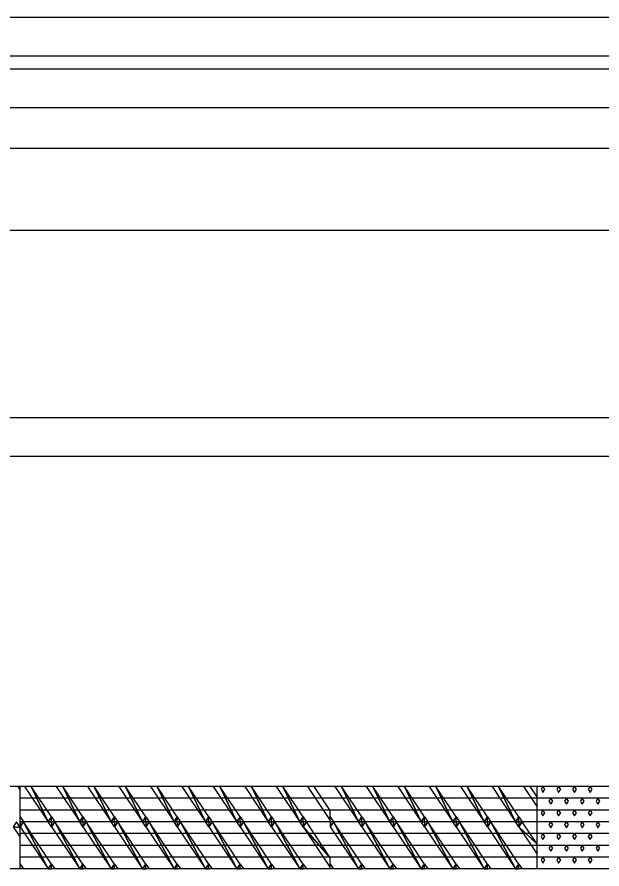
# Model space of a CAD drawing. Extents: x 1313964 to 1316843, y 2087046 to 2096619.
# Drawn here: x 1314391.57 to 1314414.19, y 2089130.72 to 2089163.7 of the extents above; entities that cross this region are included whole.
import ezdxf

# ---------------------------------------------------------------- set-up
doc = ezdxf.new("R2010")
doc.units = 0
for name, color, linetype in [('B-Gen-Dimension', 7, 'Continuous'), ('B-Gen-Hidden', 7, 'Continuous'), ('B-Sub-Contour', 7, 'Continuous')]:
    doc.layers.add(name, color=color, linetype=linetype)

msp = doc.modelspace()

# ---------------------------------------------------------------- linework, layer by layer
at = {"layer": 'B-Gen-Dimension'}
msp.add_lwpolyline([(1314367.27, 2089155.436), (1314367.27, 2089158.629), (1314467.269, 2089158.629), (1314467.269, 2089155.436)], close=True, dxfattribs=at)
at = {"layer": 'B-Gen-Hidden'}
for p, q in [((1314360.032, 2089163.699), (1314428.032, 2089163.699)), ((1314360.032, 2089162.199), (1314428.032, 2089162.199)), ((1314360.032, 2089161.699), (1314428.032, 2089161.699)), ((1314360.032, 2089160.199), (1314428.032, 2089160.199)), ((1314360.032, 2089148.199), (1314428.032, 2089148.199)), ((1314360.032, 2089146.699), (1314428.032, 2089146.699))]:
    msp.add_line(p, q, dxfattribs=at)
at = {"layer": 'B-Sub-Contour'}
for points in [[(1314403.686, 2089133.914), (1314358.687, 2089133.914)], [(1314391.686, 2089130.721), (1314391.686, 2089133.914)], [(1314448.686, 2089133.914), (1314403.686, 2089133.914)], [(1314411.686, 2089130.721), (1314411.686, 2089133.914)], [(1314403.686, 2089133.457), (1314391.686, 2089133.457)], [(1314411.686, 2089133.457), (1314403.686, 2089133.457)], [(1314436.686, 2089133.457), (1314411.686, 2089133.457)], [(1314403.686, 2089133.001), (1314391.686, 2089133.001)], [(1314411.686, 2089133.001), (1314403.686, 2089133.001)], [(1314436.686, 2089133.001), (1314411.686, 2089133.001)], [(1314403.686, 2089132.545), (1314391.686, 2089132.545)], [(1314411.686, 2089132.545), (1314403.686, 2089132.545)], [(1314436.686, 2089132.545), (1314411.686, 2089132.545)], [(1314403.686, 2089132.089), (1314391.686, 2089132.089)], [(1314411.686, 2089132.089), (1314403.686, 2089132.089)], [(1314436.686, 2089132.089), (1314411.686, 2089132.089)], [(1314403.686, 2089131.633), (1314391.686, 2089131.633)], [(1314411.686, 2089131.633), (1314403.686, 2089131.633)], [(1314436.686, 2089131.633), (1314411.686, 2089131.633)], [(1314403.686, 2089131.177), (1314391.686, 2089131.177)], [(1314411.686, 2089131.177), (1314403.686, 2089131.177)], [(1314436.686, 2089131.177), (1314411.686, 2089131.177)], [(1314403.686, 2089130.721), (1314358.687, 2089130.721)], [(1314448.686, 2089130.721), (1314403.686, 2089130.721)]]:
    msp.add_lwpolyline(points, dxfattribs=at)
for points in [[(1314391.686, 2089133.773), (1314391.686, 2089133.914), (1314391.593, 2089133.914), (1314391.686, 2089133.773)], [(1314392.775, 2089132.545), (1314392.118, 2089133.914), (1314391.862, 2089133.914), (1314392.775, 2089132.545)], [(1314392.775, 2089132.545), (1314392.903, 2089132.737), (1314392.118, 2089133.914), (1314392.775, 2089132.545)], [(1314393.991, 2089132.545), (1314393.334, 2089133.914), (1314393.079, 2089133.914), (1314393.991, 2089132.545)], [(1314393.991, 2089132.545), (1314394.119, 2089132.737), (1314393.334, 2089133.914), (1314393.991, 2089132.545)], [(1314395.207, 2089132.545), (1314394.551, 2089133.914), (1314394.295, 2089133.914), (1314395.207, 2089132.545)], [(1314395.207, 2089132.545), (1314395.335, 2089132.737), (1314394.551, 2089133.914), (1314395.207, 2089132.545)], [(1314396.424, 2089132.545), (1314395.767, 2089133.914), (1314395.511, 2089133.914), (1314396.424, 2089132.545)], [(1314396.424, 2089132.545), (1314396.551, 2089132.737), (1314395.767, 2089133.914), (1314396.424, 2089132.545)], [(1314397.64, 2089132.545), (1314396.983, 2089133.914), (1314396.728, 2089133.914), (1314397.64, 2089132.545)], [(1314397.64, 2089132.545), (1314397.768, 2089132.737), (1314396.983, 2089133.914), (1314397.64, 2089132.545)], [(1314398.856, 2089132.545), (1314398.199, 2089133.914), (1314397.944, 2089133.914), (1314398.856, 2089132.545)], [(1314398.856, 2089132.545), (1314398.984, 2089132.737), (1314398.199, 2089133.914), (1314398.856, 2089132.545)], [(1314400.072, 2089132.545), (1314399.416, 2089133.914), (1314399.16, 2089133.914), (1314400.072, 2089132.545)], [(1314400.072, 2089132.545), (1314400.2, 2089132.737), (1314399.416, 2089133.914), (1314400.072, 2089132.545)], [(1314401.288, 2089132.545), (1314400.632, 2089133.914), (1314400.376, 2089133.914), (1314401.288, 2089132.545)], [(1314401.288, 2089132.545), (1314401.416, 2089132.737), (1314400.632, 2089133.914), (1314401.288, 2089132.545)], [(1314402.505, 2089132.545), (1314401.848, 2089133.914), (1314401.593, 2089133.914), (1314402.505, 2089132.545)], [(1314402.505, 2089132.545), (1314402.632, 2089132.737), (1314401.848, 2089133.914), (1314402.505, 2089132.545)], [(1314403.064, 2089133.914), (1314402.809, 2089133.914), (1314403.686, 2089132.597), (1314403.686, 2089132.98)], [(1314404.775, 2089132.545), (1314404.118, 2089133.914), (1314403.862, 2089133.914), (1314404.775, 2089132.545)], [(1314404.775, 2089132.545), (1314404.903, 2089132.737), (1314404.118, 2089133.914), (1314404.775, 2089132.545)], [(1314405.991, 2089132.545), (1314405.334, 2089133.914), (1314405.079, 2089133.914), (1314405.991, 2089132.545)], [(1314405.991, 2089132.545), (1314406.119, 2089132.737), (1314405.334, 2089133.914), (1314405.991, 2089132.545)], [(1314407.207, 2089132.545), (1314406.551, 2089133.914), (1314406.295, 2089133.914), (1314407.207, 2089132.545)], [(1314407.207, 2089132.545), (1314407.335, 2089132.737), (1314406.551, 2089133.914), (1314407.207, 2089132.545)], [(1314408.424, 2089132.545), (1314407.767, 2089133.914), (1314407.511, 2089133.914), (1314408.424, 2089132.545)], [(1314408.424, 2089132.545), (1314408.551, 2089132.737), (1314407.767, 2089133.914), (1314408.424, 2089132.545)], [(1314409.64, 2089132.545), (1314408.983, 2089133.914), (1314408.728, 2089133.914), (1314409.64, 2089132.545)], [(1314409.64, 2089132.545), (1314409.768, 2089132.737), (1314408.983, 2089133.914), (1314409.64, 2089132.545)], [(1314410.856, 2089132.545), (1314410.199, 2089133.914), (1314409.944, 2089133.914), (1314410.856, 2089132.545)], [(1314410.856, 2089132.545), (1314410.984, 2089132.737), (1314410.199, 2089133.914), (1314410.856, 2089132.545)], [(1314411.415, 2089133.914), (1314411.16, 2089133.914), (1314411.686, 2089133.124), (1314411.686, 2089133.507)], [(1314411.911, 2089133.914), (1314411.838, 2089133.804), (1314411.911, 2089133.685), (1314411.99, 2089133.804)], [(1314412.52, 2089133.914), (1314412.447, 2089133.804), (1314412.52, 2089133.685), (1314412.599, 2089133.804)], [(1314413.128, 2089133.914), (1314413.055, 2089133.804), (1314413.128, 2089133.685), (1314413.207, 2089133.804)], [(1314413.736, 2089133.914), (1314413.663, 2089133.804), (1314413.736, 2089133.685), (1314413.815, 2089133.804)], [(1314412.215, 2089133.457), (1314412.143, 2089133.348), (1314412.215, 2089133.229), (1314412.295, 2089133.348)], [(1314412.824, 2089133.457), (1314412.751, 2089133.348), (1314412.824, 2089133.229), (1314412.903, 2089133.348)], [(1314413.432, 2089133.457), (1314413.359, 2089133.348), (1314413.432, 2089133.229), (1314413.511, 2089133.348)], [(1314414.04, 2089133.457), (1314413.967, 2089133.348), (1314414.04, 2089133.229), (1314414.119, 2089133.348)], [(1314411.911, 2089133.001), (1314411.838, 2089132.892), (1314411.911, 2089132.773), (1314411.99, 2089132.892)], [(1314412.52, 2089133.001), (1314412.447, 2089132.892), (1314412.52, 2089132.773), (1314412.599, 2089132.892)], [(1314413.128, 2089133.001), (1314413.055, 2089132.892), (1314413.128, 2089132.773), (1314413.207, 2089132.892)], [(1314413.736, 2089133.001), (1314413.663, 2089132.892), (1314413.736, 2089132.773), (1314413.815, 2089132.892)], [(1314391.814, 2089132.545), (1314391.686, 2089132.545), (1314391.686, 2089132.737), (1314391.814, 2089132.545)], [(1314392.775, 2089132.545), (1314392.903, 2089132.545), (1314392.903, 2089132.737), (1314392.775, 2089132.545)], [(1314393.03, 2089132.545), (1314392.903, 2089132.545), (1314392.903, 2089132.737), (1314393.03, 2089132.545)], [(1314393.991, 2089132.545), (1314394.119, 2089132.545), (1314394.119, 2089132.737), (1314393.991, 2089132.545)], [(1314394.247, 2089132.545), (1314394.119, 2089132.545), (1314394.119, 2089132.737), (1314394.247, 2089132.545)], [(1314395.207, 2089132.545), (1314395.335, 2089132.545), (1314395.335, 2089132.737), (1314395.207, 2089132.545)], [(1314395.463, 2089132.545), (1314395.335, 2089132.545), (1314395.335, 2089132.737), (1314395.463, 2089132.545)], [(1314396.424, 2089132.545), (1314396.551, 2089132.545), (1314396.551, 2089132.737), (1314396.424, 2089132.545)], [(1314396.679, 2089132.545), (1314396.551, 2089132.545), (1314396.551, 2089132.737), (1314396.679, 2089132.545)], [(1314397.64, 2089132.545), (1314397.768, 2089132.545), (1314397.768, 2089132.737), (1314397.64, 2089132.545)], [(1314397.895, 2089132.545), (1314397.768, 2089132.545), (1314397.768, 2089132.737), (1314397.895, 2089132.545)], [(1314398.856, 2089132.545), (1314398.984, 2089132.545), (1314398.984, 2089132.737), (1314398.856, 2089132.545)], [(1314399.111, 2089132.545), (1314398.984, 2089132.545), (1314398.984, 2089132.737), (1314399.111, 2089132.545)], [(1314400.072, 2089132.545), (1314400.2, 2089132.545), (1314400.2, 2089132.737), (1314400.072, 2089132.545)], [(1314400.328, 2089132.545), (1314400.2, 2089132.545), (1314400.2, 2089132.737), (1314400.328, 2089132.545)], [(1314401.288, 2089132.545), (1314401.416, 2089132.545), (1314401.416, 2089132.737), (1314401.288, 2089132.545)], [(1314401.544, 2089132.545), (1314401.416, 2089132.545), (1314401.416, 2089132.737), (1314401.544, 2089132.545)], [(1314402.505, 2089132.545), (1314402.632, 2089132.545), (1314402.632, 2089132.737), (1314402.505, 2089132.545)], [(1314402.76, 2089132.545), (1314402.632, 2089132.545), (1314402.632, 2089132.737), (1314402.76, 2089132.545)], [(1314403.814, 2089132.545), (1314403.686, 2089132.545), (1314403.686, 2089132.737), (1314403.814, 2089132.545)], [(1314404.775, 2089132.545), (1314404.903, 2089132.545), (1314404.903, 2089132.737), (1314404.775, 2089132.545)], [(1314405.03, 2089132.545), (1314404.903, 2089132.545), (1314404.903, 2089132.737), (1314405.03, 2089132.545)], [(1314405.991, 2089132.545), (1314406.119, 2089132.545), (1314406.119, 2089132.737), (1314405.991, 2089132.545)], [(1314406.247, 2089132.545), (1314406.119, 2089132.545), (1314406.119, 2089132.737), (1314406.247, 2089132.545)], [(1314407.207, 2089132.545), (1314407.335, 2089132.545), (1314407.335, 2089132.737), (1314407.207, 2089132.545)], [(1314407.463, 2089132.545), (1314407.335, 2089132.545), (1314407.335, 2089132.737), (1314407.463, 2089132.545)], [(1314408.424, 2089132.545), (1314408.551, 2089132.545), (1314408.551, 2089132.737), (1314408.424, 2089132.545)], [(1314408.679, 2089132.545), (1314408.551, 2089132.545), (1314408.551, 2089132.737), (1314408.679, 2089132.545)], [(1314409.64, 2089132.545), (1314409.768, 2089132.545), (1314409.768, 2089132.737), (1314409.64, 2089132.545)], [(1314409.895, 2089132.545), (1314409.768, 2089132.545), (1314409.768, 2089132.737), (1314409.895, 2089132.545)], [(1314410.856, 2089132.545), (1314410.984, 2089132.545), (1314410.984, 2089132.737), (1314410.856, 2089132.545)], [(1314411.111, 2089132.545), (1314410.984, 2089132.545), (1314410.984, 2089132.737), (1314411.111, 2089132.545)], [(1314391.416, 2089132.354), (1314391.686, 2089132.331), (1314391.544, 2089132.545), (1314391.416, 2089132.354)], [(1314391.416, 2089132.354), (1314391.686, 2089131.949), (1314391.686, 2089132.331), (1314391.416, 2089132.354)], [(1314391.814, 2089132.545), (1314391.686, 2089132.545), (1314391.686, 2089132.354), (1314391.814, 2089132.545)], [(1314392.775, 2089130.721), (1314391.814, 2089132.545), (1314391.686, 2089132.354), (1314392.775, 2089130.721)], [(1314392.775, 2089130.721), (1314392.903, 2089130.913), (1314391.814, 2089132.545), (1314392.775, 2089130.721)], [(1314392.903, 2089132.545), (1314392.903, 2089132.354), (1314392.775, 2089132.545), (1314392.903, 2089132.545)], [(1314393.03, 2089132.545), (1314392.903, 2089132.545), (1314392.903, 2089132.354), (1314393.03, 2089132.545)], [(1314393.991, 2089130.721), (1314393.03, 2089132.545), (1314392.903, 2089132.354), (1314393.991, 2089130.721)], [(1314393.991, 2089130.721), (1314394.119, 2089130.913), (1314393.03, 2089132.545), (1314393.991, 2089130.721)], [(1314394.119, 2089132.545), (1314394.119, 2089132.354), (1314393.991, 2089132.545), (1314394.119, 2089132.545)], [(1314394.247, 2089132.545), (1314394.119, 2089132.545), (1314394.119, 2089132.354), (1314394.247, 2089132.545)], [(1314395.207, 2089130.721), (1314394.247, 2089132.545), (1314394.119, 2089132.354), (1314395.207, 2089130.721)], [(1314395.207, 2089130.721), (1314395.335, 2089130.913), (1314394.247, 2089132.545), (1314395.207, 2089130.721)], [(1314395.335, 2089132.545), (1314395.335, 2089132.354), (1314395.207, 2089132.545), (1314395.335, 2089132.545)], [(1314395.463, 2089132.545), (1314395.335, 2089132.545), (1314395.335, 2089132.354), (1314395.463, 2089132.545)], [(1314396.424, 2089130.721), (1314395.463, 2089132.545), (1314395.335, 2089132.354), (1314396.424, 2089130.721)], [(1314396.424, 2089130.721), (1314396.551, 2089130.913), (1314395.463, 2089132.545), (1314396.424, 2089130.721)], [(1314396.551, 2089132.545), (1314396.551, 2089132.354), (1314396.424, 2089132.545), (1314396.551, 2089132.545)], [(1314396.679, 2089132.545), (1314396.551, 2089132.545), (1314396.551, 2089132.354), (1314396.679, 2089132.545)], [(1314397.64, 2089130.721), (1314396.679, 2089132.545), (1314396.551, 2089132.354), (1314397.64, 2089130.721)], [(1314397.64, 2089130.721), (1314397.768, 2089130.913), (1314396.679, 2089132.545), (1314397.64, 2089130.721)], [(1314397.768, 2089132.545), (1314397.768, 2089132.354), (1314397.64, 2089132.545), (1314397.768, 2089132.545)], [(1314397.895, 2089132.545), (1314397.768, 2089132.545), (1314397.768, 2089132.354), (1314397.895, 2089132.545)], [(1314398.856, 2089130.721), (1314397.895, 2089132.545), (1314397.768, 2089132.354), (1314398.856, 2089130.721)], [(1314398.856, 2089130.721), (1314398.984, 2089130.913), (1314397.895, 2089132.545), (1314398.856, 2089130.721)], [(1314398.984, 2089132.545), (1314398.984, 2089132.354), (1314398.856, 2089132.545), (1314398.984, 2089132.545)], [(1314399.111, 2089132.545), (1314398.984, 2089132.545), (1314398.984, 2089132.354), (1314399.111, 2089132.545)], [(1314400.072, 2089130.721), (1314399.111, 2089132.545), (1314398.984, 2089132.354), (1314400.072, 2089130.721)], [(1314400.072, 2089130.721), (1314400.2, 2089130.913), (1314399.111, 2089132.545), (1314400.072, 2089130.721)], [(1314400.2, 2089132.545), (1314400.2, 2089132.354), (1314400.072, 2089132.545), (1314400.2, 2089132.545)], [(1314400.328, 2089132.545), (1314400.2, 2089132.545), (1314400.2, 2089132.354), (1314400.328, 2089132.545)], [(1314401.288, 2089130.721), (1314400.328, 2089132.545), (1314400.2, 2089132.354), (1314401.288, 2089130.721)], [(1314401.288, 2089130.721), (1314401.416, 2089130.913), (1314400.328, 2089132.545), (1314401.288, 2089130.721)], [(1314401.416, 2089132.545), (1314401.416, 2089132.354), (1314401.288, 2089132.545), (1314401.416, 2089132.545)], [(1314401.544, 2089132.545), (1314401.416, 2089132.545), (1314401.416, 2089132.354), (1314401.544, 2089132.545)], [(1314402.505, 2089130.721), (1314401.544, 2089132.545), (1314401.416, 2089132.354), (1314402.505, 2089130.721)], [(1314402.505, 2089130.721), (1314402.632, 2089130.913), (1314401.544, 2089132.545), (1314402.505, 2089130.721)], [(1314402.632, 2089132.545), (1314402.632, 2089132.354), (1314402.505, 2089132.545), (1314402.632, 2089132.545)], [(1314402.76, 2089132.545), (1314402.632, 2089132.545), (1314402.632, 2089132.354), (1314402.76, 2089132.545)], [(1314402.632, 2089132.354), (1314403.686, 2089131.156), (1314402.76, 2089132.545), (1314402.632, 2089132.354)], [(1314402.632, 2089132.354), (1314403.686, 2089130.774), (1314403.686, 2089131.156), (1314402.632, 2089132.354)], [(1314403.814, 2089132.545), (1314403.686, 2089132.545), (1314403.686, 2089132.354), (1314403.814, 2089132.545)], [(1314404.775, 2089130.721), (1314403.814, 2089132.545), (1314403.686, 2089132.354), (1314404.775, 2089130.721)], [(1314404.775, 2089130.721), (1314404.903, 2089130.913), (1314403.814, 2089132.545), (1314404.775, 2089130.721)], [(1314404.903, 2089132.545), (1314404.903, 2089132.354), (1314404.775, 2089132.545), (1314404.903, 2089132.545)], [(1314405.03, 2089132.545), (1314404.903, 2089132.545), (1314404.903, 2089132.354), (1314405.03, 2089132.545)], [(1314405.991, 2089130.721), (1314405.03, 2089132.545), (1314404.903, 2089132.354), (1314405.991, 2089130.721)], [(1314405.991, 2089130.721), (1314406.119, 2089130.913), (1314405.03, 2089132.545), (1314405.991, 2089130.721)], [(1314406.119, 2089132.545), (1314406.119, 2089132.354), (1314405.991, 2089132.545), (1314406.119, 2089132.545)], [(1314406.247, 2089132.545), (1314406.119, 2089132.545), (1314406.119, 2089132.354), (1314406.247, 2089132.545)], [(1314407.207, 2089130.721), (1314406.247, 2089132.545), (1314406.119, 2089132.354), (1314407.207, 2089130.721)], [(1314407.207, 2089130.721), (1314407.335, 2089130.913), (1314406.247, 2089132.545), (1314407.207, 2089130.721)], [(1314407.335, 2089132.545), (1314407.335, 2089132.354), (1314407.207, 2089132.545), (1314407.335, 2089132.545)], [(1314407.463, 2089132.545), (1314407.335, 2089132.545), (1314407.335, 2089132.354), (1314407.463, 2089132.545)], [(1314408.424, 2089130.721), (1314407.463, 2089132.545), (1314407.335, 2089132.354), (1314408.424, 2089130.721)], [(1314408.424, 2089130.721), (1314408.551, 2089130.913), (1314407.463, 2089132.545), (1314408.424, 2089130.721)], [(1314408.551, 2089132.545), (1314408.551, 2089132.354), (1314408.424, 2089132.545), (1314408.551, 2089132.545)], [(1314408.679, 2089132.545), (1314408.551, 2089132.545), (1314408.551, 2089132.354), (1314408.679, 2089132.545)], [(1314409.64, 2089130.721), (1314408.679, 2089132.545), (1314408.551, 2089132.354), (1314409.64, 2089130.721)], [(1314409.64, 2089130.721), (1314409.768, 2089130.913), (1314408.679, 2089132.545), (1314409.64, 2089130.721)], [(1314409.768, 2089132.545), (1314409.768, 2089132.354), (1314409.64, 2089132.545), (1314409.768, 2089132.545)], [(1314409.895, 2089132.545), (1314409.768, 2089132.545), (1314409.768, 2089132.354), (1314409.895, 2089132.545)], [(1314410.856, 2089130.721), (1314409.895, 2089132.545), (1314409.768, 2089132.354), (1314410.856, 2089130.721)], [(1314410.856, 2089130.721), (1314410.984, 2089130.913), (1314409.895, 2089132.545), (1314410.856, 2089130.721)], [(1314410.984, 2089132.545), (1314410.984, 2089132.354), (1314410.856, 2089132.545), (1314410.984, 2089132.545)], [(1314411.111, 2089132.545), (1314410.984, 2089132.545), (1314410.984, 2089132.354), (1314411.111, 2089132.545)], [(1314410.984, 2089132.354), (1314411.686, 2089131.683), (1314411.111, 2089132.545), (1314410.984, 2089132.354)], [(1314410.984, 2089132.354), (1314411.686, 2089131.3), (1314411.686, 2089131.683), (1314410.984, 2089132.354)], [(1314412.215, 2089132.545), (1314412.143, 2089132.436), (1314412.215, 2089132.317), (1314412.295, 2089132.436)], [(1314412.824, 2089132.545), (1314412.751, 2089132.436), (1314412.824, 2089132.317), (1314412.903, 2089132.436)], [(1314413.432, 2089132.545), (1314413.359, 2089132.436), (1314413.432, 2089132.317), (1314413.511, 2089132.436)], [(1314414.04, 2089132.545), (1314413.967, 2089132.436), (1314414.04, 2089132.317), (1314414.119, 2089132.436)], [(1314411.911, 2089132.089), (1314411.838, 2089131.98), (1314411.911, 2089131.861), (1314411.99, 2089131.98)], [(1314412.52, 2089132.089), (1314412.447, 2089131.98), (1314412.52, 2089131.861), (1314412.599, 2089131.98)], [(1314413.128, 2089132.089), (1314413.055, 2089131.98), (1314413.128, 2089131.861), (1314413.207, 2089131.98)], [(1314413.736, 2089132.089), (1314413.663, 2089131.98), (1314413.736, 2089131.861), (1314413.815, 2089131.98)], [(1314412.215, 2089131.633), (1314412.143, 2089131.524), (1314412.215, 2089131.405), (1314412.295, 2089131.524)], [(1314412.824, 2089131.633), (1314412.751, 2089131.524), (1314412.824, 2089131.405), (1314412.903, 2089131.524)], [(1314413.432, 2089131.633), (1314413.359, 2089131.524), (1314413.432, 2089131.405), (1314413.511, 2089131.524)], [(1314414.04, 2089131.633), (1314413.967, 2089131.524), (1314414.04, 2089131.405), (1314414.119, 2089131.524)], [(1314411.911, 2089131.177), (1314411.838, 2089131.068), (1314411.911, 2089130.949), (1314411.99, 2089131.068)], [(1314412.52, 2089131.177), (1314412.447, 2089131.068), (1314412.52, 2089130.949), (1314412.599, 2089131.068)], [(1314413.128, 2089131.177), (1314413.055, 2089131.068), (1314413.128, 2089130.949), (1314413.207, 2089131.068)], [(1314413.736, 2089131.177), (1314413.663, 2089131.068), (1314413.736, 2089130.949), (1314413.815, 2089131.068)], [(1314391.814, 2089130.721), (1314391.686, 2089130.721), (1314391.686, 2089130.913), (1314391.814, 2089130.721)], [(1314392.775, 2089130.721), (1314392.903, 2089130.721), (1314392.903, 2089130.913), (1314392.775, 2089130.721)], [(1314393.03, 2089130.721), (1314392.903, 2089130.721), (1314392.903, 2089130.913), (1314393.03, 2089130.721)], [(1314393.991, 2089130.721), (1314394.119, 2089130.721), (1314394.119, 2089130.913), (1314393.991, 2089130.721)], [(1314394.247, 2089130.721), (1314394.119, 2089130.721), (1314394.119, 2089130.913), (1314394.247, 2089130.721)], [(1314395.207, 2089130.721), (1314395.335, 2089130.721), (1314395.335, 2089130.913), (1314395.207, 2089130.721)], [(1314395.463, 2089130.721), (1314395.335, 2089130.721), (1314395.335, 2089130.913), (1314395.463, 2089130.721)], [(1314396.424, 2089130.721), (1314396.551, 2089130.721), (1314396.551, 2089130.913), (1314396.424, 2089130.721)], [(1314396.679, 2089130.721), (1314396.551, 2089130.721), (1314396.551, 2089130.913), (1314396.679, 2089130.721)], [(1314397.64, 2089130.721), (1314397.768, 2089130.721), (1314397.768, 2089130.913), (1314397.64, 2089130.721)], [(1314397.895, 2089130.721), (1314397.768, 2089130.721), (1314397.768, 2089130.913), (1314397.895, 2089130.721)], [(1314398.856, 2089130.721), (1314398.984, 2089130.721), (1314398.984, 2089130.913), (1314398.856, 2089130.721)], [(1314399.111, 2089130.721), (1314398.984, 2089130.721), (1314398.984, 2089130.913), (1314399.111, 2089130.721)], [(1314400.072, 2089130.721), (1314400.2, 2089130.721), (1314400.2, 2089130.913), (1314400.072, 2089130.721)], [(1314400.328, 2089130.721), (1314400.2, 2089130.721), (1314400.2, 2089130.913), (1314400.328, 2089130.721)], [(1314401.288, 2089130.721), (1314401.416, 2089130.721), (1314401.416, 2089130.913), (1314401.288, 2089130.721)], [(1314401.544, 2089130.721), (1314401.416, 2089130.721), (1314401.416, 2089130.913), (1314401.544, 2089130.721)], [(1314402.505, 2089130.721), (1314402.632, 2089130.721), (1314402.632, 2089130.913), (1314402.505, 2089130.721)], [(1314402.76, 2089130.721), (1314402.632, 2089130.721), (1314402.632, 2089130.913), (1314402.76, 2089130.721)], [(1314403.814, 2089130.721), (1314403.686, 2089130.721), (1314403.686, 2089130.913), (1314403.814, 2089130.721)], [(1314404.775, 2089130.721), (1314404.903, 2089130.721), (1314404.903, 2089130.913), (1314404.775, 2089130.721)], [(1314405.03, 2089130.721), (1314404.903, 2089130.721), (1314404.903, 2089130.913), (1314405.03, 2089130.721)], [(1314405.991, 2089130.721), (1314406.119, 2089130.721), (1314406.119, 2089130.913), (1314405.991, 2089130.721)], [(1314406.247, 2089130.721), (1314406.119, 2089130.721), (1314406.119, 2089130.913), (1314406.247, 2089130.721)], [(1314407.207, 2089130.721), (1314407.335, 2089130.721), (1314407.335, 2089130.913), (1314407.207, 2089130.721)], [(1314407.463, 2089130.721), (1314407.335, 2089130.721), (1314407.335, 2089130.913), (1314407.463, 2089130.721)], [(1314408.424, 2089130.721), (1314408.551, 2089130.721), (1314408.551, 2089130.913), (1314408.424, 2089130.721)], [(1314408.679, 2089130.721), (1314408.551, 2089130.721), (1314408.551, 2089130.913), (1314408.679, 2089130.721)], [(1314409.64, 2089130.721), (1314409.768, 2089130.721), (1314409.768, 2089130.913), (1314409.64, 2089130.721)], [(1314409.895, 2089130.721), (1314409.768, 2089130.721), (1314409.768, 2089130.913), (1314409.895, 2089130.721)], [(1314410.856, 2089130.721), (1314410.984, 2089130.721), (1314410.984, 2089130.913), (1314410.856, 2089130.721)], [(1314411.111, 2089130.721), (1314410.984, 2089130.721), (1314410.984, 2089130.913), (1314411.111, 2089130.721)]]:
    msp.add_lwpolyline(points, close=True, dxfattribs=at)

doc.saveas('drawing.dxf')
